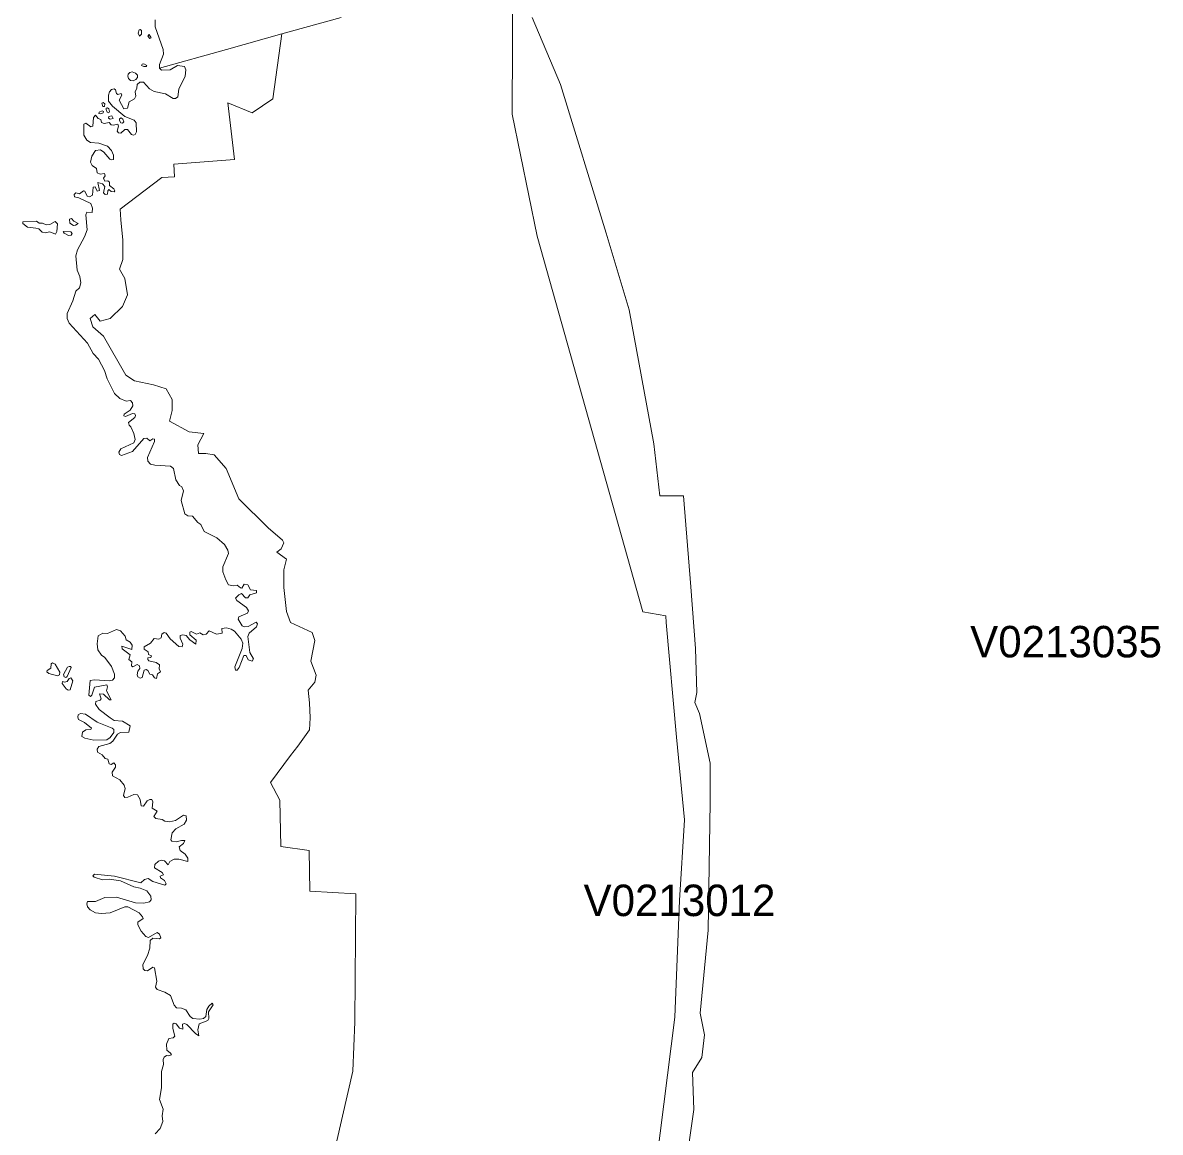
# Model space of a CAD drawing. Extents: x 369010 to 735936, y 6377141 to 6616555.
# Drawn here: x 527771 to 531387, y 6441803 to 6445328 of the extents above; entities that cross this region are included whole.
import ezdxf
from ezdxf.enums import TextEntityAlignment as Align

# ---------------------------------------------------------------- set-up
doc = ezdxf.new("R2010")
doc.units = 0
doc.header["$LTSCALE"] = 40
doc.layers.add('3', color=7, linetype='Continuous', lineweight=13)
doc.layers.add('4', color=7, linetype='Continuous')

msp = doc.modelspace()

# ---------------------------------------------------------------- linework, layer by layer
at = {"layer": '3'}
for points in [[(529874.63, 6442794.93), (529848.81, 6443058.58), (529816.7, 6443423.02), (529815.38, 6443443.88), (529742.56, 6443456.78), (529406.58, 6444650.4), (529326.81, 6445037.68), (529328.47, 6445481.73)], [(529328.47, 6445481.73), (529326.81, 6445037.68), (529406.58, 6444650.4), (529742.56, 6443456.78), (529815.38, 6443443.88), (529816.7, 6443423.02), (529848.81, 6443058.58), (529874.63, 6442794.93), (529858.58, 6442539.56), (529843.52, 6442168.67), (529645.74, 6440601.34)], [(528783.13, 6445345.35), (528594.79, 6445292.72), (528566.49, 6445087), (528500.12, 6445041.98), (528422.99, 6445074.09), (528444.51, 6444894.02), (528251.7, 6444878.96), (528254.01, 6444839.24), (528213.3, 6444837.09), (528080.57, 6444736.3), (528082.72, 6444702.04), (528089.17, 6444637.66), (528089.17, 6444575.59), (528078.42, 6444545.47), (528095.63, 6444515.51), (528104.23, 6444464.04), (528088.01, 6444426.64), (528049.45, 6444388.08), (528017.34, 6444379.64), (528000.13, 6444400.99), (527985.24, 6444388.08), (527993.68, 6444362.42), (528027.94, 6444332.47), (528098.61, 6444208.01), (528126.58, 6444190.96), (528186.49, 6444178.05), (528227.2, 6444165.14), (528246.4, 6444130.88), (528246.4, 6444096.62), (528237.8, 6444062.36), (528300.02, 6444027.94), (528347.03, 6444023.64), (528327.83, 6443987.23), (528329.98, 6443959.42), (528353.48, 6443959.42), (528379.14, 6443955.12), (528417.7, 6443912.25), (528458.41, 6443815.76), (528551.43, 6443722.92), (528596.44, 6443684.35), (528600.58, 6443675.75), (528592.14, 6443656.38), (528579.23, 6443645.79), (528609.19, 6443624.27), (528600.58, 6443590.02), (528600.58, 6443534.24), (528609.19, 6443457.12), (528622.1, 6443422.86), (528690.61, 6443390.58), (528699.22, 6443364.93), (528686.64, 6443299.72), (528703.85, 6443254.7), (528699.55, 6443233.35), (528678.04, 6443207.54), (528682.34, 6443166.82), (528684.49, 6443119.65), (528682.34, 6443081.09), (528645.93, 6443029.62), (528622.43, 6442999.66), (528558.21, 6442913.93), (528588.17, 6442858.16), (528591.97, 6442710.69), (528682.01, 6442697.95), (528684.16, 6442569.19), (528829.64, 6442560.75), (528827.16, 6442153.44), (528820.87, 6441997.04), (528664.13, 6441318.47)], [(528191.95, 6445338.07), (528192.61, 6445315.06), (528217.11, 6445242.9), (528218.27, 6445229), (528205.69, 6445196.07), (528205.69, 6445184.48), (528419.02, 6445243.73), (528594.79, 6445292.72), (528783.13, 6445345.35)], [(529389.87, 6445344.85), (529479.9, 6445132.68), (529625.55, 6444660), (529698.37, 6444415.71), (529776.98, 6443990.04), (529796.18, 6443825.03), (529871.15, 6443825.03), (529894.82, 6443535.56), (529909.05, 6443339.61), (529913.36, 6443200.25), (529906.9, 6443168.15), (529921.8, 6443133.72), (529956.06, 6442975.17), (529956.06, 6442850.87), (529949.77, 6442444.56), (529924.12, 6442180.91), (529938.02, 6442112.56), (529929.41, 6442039.74), (529899.46, 6441992.57), (529903.76, 6441874.73), (529865.2, 6441600.33)], [(529865.2, 6441600.33), (529903.76, 6441874.73), (529899.46, 6441992.57), (529929.41, 6442039.74), (529938.02, 6442112.56), (529924.12, 6442180.91), (529949.77, 6442444.56), (529956.06, 6442850.87), (529956.06, 6442975.17), (529921.8, 6443133.72), (529906.9, 6443168.15), (529913.36, 6443200.25), (529909.05, 6443339.61), (529894.82, 6443535.56), (529871.15, 6443825.03), (529796.18, 6443825.03), (529776.98, 6443990.04), (529698.37, 6444415.71), (529625.55, 6444660), (529479.9, 6445132.68), (529389.87, 6445344.85)], [(528594.79, 6445292.72), (528419.02, 6445243.73), (528205.69, 6445184.48), (528211.98, 6445177.2), (528239.95, 6445178.52), (528262.79, 6445192.43), (528285.13, 6445189.12), (528289.1, 6445179.02), (528287.12, 6445158.66), (528267.59, 6445117.29), (528264.11, 6445092.63), (528256.5, 6445087.66), (528249.71, 6445088.16), (528225.38, 6445102.06), (528188.48, 6445110.34), (528174.57, 6445118.28), (528155.04, 6445139.96), (528143.62, 6445139.96), (528134.52, 6445132.35), (528133.53, 6445120.43), (528128.56, 6445108.68), (528130.38, 6445094.61), (528126.91, 6445086.34), (528109.2, 6445076.57), (528104.56, 6445057.37), (528092.48, 6445055.06), (528077.42, 6445082.86), (528086.52, 6445098.09), (528084.37, 6445104.05), (528073.95, 6445100.57), (528069.15, 6445103.05), (528066.33, 6445115.63), (528062.2, 6445118.44), (528053.42, 6445116.29), (528047.13, 6445108.35), (528043.99, 6445098.25), (528043.99, 6445079.06), (528056.57, 6445063.33), (528095.46, 6445030.56), (528125.42, 6445019.14), (528131.38, 6445010.54), (528133.2, 6444981.57), (528128.89, 6444973.46), (528123.1, 6444970.82), (528116.81, 6444973.46), (528103.9, 6444989.52), (528095.63, 6444989.19), (528083.05, 6444977.44), (528075.27, 6444979.09), (528071.46, 6444984.06), (528075.77, 6444999.28), (528072.95, 6445006.56), (528058.72, 6445002.43), (528052.43, 6445003.92), (528045.81, 6445011.53), (528029.76, 6445008.72), (528021.81, 6445011.86), (528019, 6445020.96), (528010.89, 6445024.44), (528001.95, 6445035.2), (527996.33, 6445027.42), (527993.51, 6444999.61), (527987.22, 6444997.63), (527972, 6445009.05), (527965.04, 6445006.23), (527965.71, 6444971.15), (527975.14, 6444955.09), (527986.89, 6444947.48), (528012.71, 6444945.33), (528040.18, 6444936.56), (528053.42, 6444922.32), (528059.71, 6444907.76), (528060.04, 6444893.86), (528054.42, 6444892.37), (528048.13, 6444894.85), (528028.43, 6444917.19), (528018.17, 6444924.47), (528002.95, 6444922.32), (527990.37, 6444904.61), (527986.23, 6444885.75), (527991.36, 6444874.66), (528005.76, 6444864.89), (528007.74, 6444851.32), (528017.51, 6444846.85), (528030.75, 6444849.34), (528033.56, 6444842.05), (528027.94, 6444834.27), (528031.74, 6444824.51), (528041.84, 6444826), (528046.47, 6444821.86), (528046.8, 6444810.94), (528060.38, 6444800.84), (528063.85, 6444794.22), (528061.7, 6444791.41), (528052.43, 6444792.57), (528044.98, 6444798.19), (528041.51, 6444794.55), (528040.18, 6444783.8), (528033.56, 6444782.14), (528027.94, 6444788.43)], [(528664.13, 6441318.47), (528820.87, 6441997.04), (528827.16, 6442153.44), (528829.64, 6442560.75), (528684.16, 6442569.19), (528682.01, 6442697.95), (528591.97, 6442710.69), (528588.17, 6442858.16), (528558.21, 6442913.93), (528622.43, 6442999.66), (528645.93, 6443029.62), (528682.34, 6443081.09), (528684.49, 6443119.65), (528682.34, 6443166.82), (528678.04, 6443207.54), (528699.55, 6443233.35), (528703.85, 6443254.7), (528686.64, 6443299.72), (528699.22, 6443364.93), (528690.61, 6443390.58), (528622.1, 6443422.86), (528609.19, 6443457.12), (528600.58, 6443534.24), (528600.58, 6443590.02), (528609.19, 6443624.27), (528579.23, 6443645.79), (528592.14, 6443656.38), (528600.58, 6443675.75), (528596.44, 6443684.35), (528551.43, 6443722.92), (528458.41, 6443815.76), (528417.7, 6443912.25), (528379.14, 6443955.12), (528353.48, 6443959.42), (528329.98, 6443959.42), (528327.83, 6443987.23), (528347.03, 6444023.64), (528300.02, 6444027.94), (528237.8, 6444062.36), (528246.4, 6444096.62), (528246.4, 6444130.88), (528227.2, 6444165.14), (528186.49, 6444178.05), (528126.58, 6444190.96), (528098.61, 6444208.01), (528027.94, 6444332.47), (527993.68, 6444362.42), (527985.24, 6444388.08), (528000.13, 6444400.99), (528017.34, 6444379.64), (528049.45, 6444388.08), (528088.01, 6444426.64), (528104.23, 6444464.04), (528095.63, 6444515.51), (528078.42, 6444545.47), (528089.17, 6444575.59), (528089.17, 6444637.66), (528082.72, 6444702.04), (528080.57, 6444736.3), (528213.3, 6444837.09), (528254.01, 6444839.24), (528251.7, 6444878.96), (528444.51, 6444894.02), (528422.99, 6445074.09), (528500.12, 6445041.98), (528566.49, 6445087), (528594.79, 6445292.72)], [(528027.94, 6444788.43), (528031.74, 6444808.12), (528024.46, 6444816.9), (528009.57, 6444820.7), (528014.7, 6444795.05), (528008.08, 6444793.56), (528001.12, 6444806.8), (527994.84, 6444806.14), (527992.85, 6444780.65), (527983.42, 6444775.52), (527975.8, 6444777.84), (527968.85, 6444793.23), (527963.89, 6444794.55), (527951.47, 6444784.62), (527939.89, 6444788.1), (527934.76, 6444782.47), (527936.08, 6444774.86), (527949.98, 6444772.38), (527987.55, 6444753.51), (527992.52, 6444739.28), (527991.36, 6444725.37), (527975.14, 6444726.03), (527971.5, 6444718.09), (527976.13, 6444670.76), (527967.36, 6444648.08), (527944.85, 6444607.04), (527939.89, 6444587.84), (527944.36, 6444541.99), (527953.13, 6444522.47), (527955.45, 6444501.45), (527951.31, 6444486.22), (527939.72, 6444475.13), (527930.62, 6444444.35), (527911.92, 6444404.46), (527911.92, 6444389.07), (527919.2, 6444374.17), (527977.13, 6444310.12), (527994.84, 6444277.02), (528011.55, 6444259.31), (528030.75, 6444223.73), (528039.52, 6444197.25), (528062.53, 6444150.25), (528079.9, 6444133.86), (528100.1, 6444126.25), (528113.67, 6444128.07), (528119.96, 6444120.79), (528120.62, 6444110.53), (528112.84, 6444096.95), (528093.48, 6444084.54), (528092.65, 6444079.58), (528097.94, 6444077.59), (528119.63, 6444087.02), (528127.9, 6444085.2), (528129.72, 6444079.91), (528127.57, 6444073.45), (528107.71, 6444057.73), (528109.03, 6444049.62), (528114.66, 6444044.16), (528124.76, 6444023.31), (528128.23, 6444004.44), (528124.76, 6443993.35), (528083.05, 6443974.81), (528077.09, 6443963.72), (528078.75, 6443956.11), (528084.7, 6443953.3), (528119.63, 6443965.88), (528156.37, 6444007.25), (528165.8, 6444007.91), (528174.9, 6443999.97), (528184.67, 6444006.59), (528189.8, 6444005.43), (528189.8, 6443998.15), (528167.62, 6443946.35), (528168.61, 6443934.76), (528177.39, 6443926.15), (528191.29, 6443922.35), (528241.11, 6443919.2), (528250.54, 6443911.59), (528257.82, 6443876.01), (528269.57, 6443857.47), (528276.85, 6443853.33), (528282.15, 6443840.42), (528274.21, 6443809.8), (528285.96, 6443767.77), (528296.38, 6443761.81), (528310.95, 6443760.82), (528327.33, 6443740.62), (528337.76, 6443734), (528347.86, 6443711.33), (528388.24, 6443691.47), (528412.73, 6443669.95), (528423.16, 6443651.91), (528425.15, 6443641.65), (528407.11, 6443599.61), (528406.77, 6443583.89), (528416.21, 6443557.91), (528425.64, 6443542.52), (528440.54, 6443539.04), (528452.45, 6443541.52), (528462.88, 6443532.42)], [(528462.88, 6443532.42), (528468.01, 6443532.09), (528475.46, 6443544.34), (528486.22, 6443541.85), (528494.82, 6443526.79), (528514.35, 6443524.14), (528513.69, 6443517.19), (528493.5, 6443510.57), (528486.22, 6443500.81), (528478.93, 6443500.81), (528466.36, 6443514.38), (528458.25, 6443510.9), (528447.49, 6443499.98), (528451.96, 6443492.04), (528482.74, 6443470.19), (528488.86, 6443459.6), (528485.89, 6443452.32), (528457.92, 6443440.57), (528455.93, 6443433.28), (528468.67, 6443411.6), (528475.46, 6443408.46), (528487.54, 6443409.95), (528512.7, 6443423.85), (528517.5, 6443418.55), (528514.35, 6443408.79), (528490.69, 6443388.27), (528486.88, 6443378.5), (528492.84, 6443326.7), (528504.26, 6443307.5), (528500.78, 6443299.56), (528487.87, 6443303.69), (528480.92, 6443317.6), (528473.97, 6443317.6), (528458.58, 6443279.7), (528452.45, 6443270.92), (528447.49, 6443270.92), (528445.83, 6443281.85), (528468.34, 6443339.61), (528470.49, 6443356.32), (528465.69, 6443369.07), (528444.01, 6443394.56), (528433.26, 6443401.84), (528419.02, 6443405.64), (528404.29, 6443403), (528405.12, 6443388.93), (528386.91, 6443385.95), (528364.24, 6443396.04), (528353.81, 6443385.12), (528344.88, 6443383.47), (528333.95, 6443389.42), (528323.2, 6443385.95), (528306.81, 6443393.56), (528302.01, 6443392.07), (528302.34, 6443383.47), (528322.53, 6443366.42), (528321.87, 6443354.17), (528302.01, 6443367.41), (528290.43, 6443381.65), (528280.33, 6443383.8), (528271.72, 6443381.32), (528272.05, 6443372.38), (528280, 6443353.51), (528278.01, 6443345.07), (528267.09, 6443346.23), (528239.95, 6443370.23), (528226.87, 6443388.27), (528220.25, 6443390.42), (528213.14, 6443385.95), (528211.48, 6443373.7), (528203.54, 6443369.56), (528188.48, 6443371.22), (528177.06, 6443356.99), (528157.53, 6443345.4), (528157.53, 6443337.46), (528170.1, 6443328.85), (528171.43, 6443321.07), (528180.2, 6443316.6), (528178.38, 6443311.8), (528168.95, 6443309.98), (528168.28, 6443304.69), (528172.42, 6443300.22), (528194.76, 6443295.42), (528205.52, 6443288.14), (528204.53, 6443274.9), (528208.67, 6443265.79), (528199.89, 6443259.84), (528196.09, 6443244.61), (528190.3, 6443246.26), (528183.68, 6443256.69), (528175.23, 6443258.18), (528169.28, 6443270.26), (528163.82, 6443272.74), (528157.19, 6443270.59), (528150.57, 6443248.08), (528143.95, 6443245.93), (528136.67, 6443249.74), (528134.52, 6443256.03), (528136.67, 6443267.78), (528143.62, 6443276.55), (528142.47, 6443285.32)], [(528142.47, 6443285.32), (528134.52, 6443288.8), (528121.61, 6443281.85), (528117.14, 6443284.5), (528118.14, 6443297.74), (528108.7, 6443305.18), (528112.18, 6443319.75), (528086.86, 6443339.28), (528085.86, 6443347.55), (528117.47, 6443337.13), (528118.8, 6443350.37), (528112.51, 6443359.8), (528100.43, 6443367.41), (528096.62, 6443379.16), (528082.22, 6443395.55), (528069.48, 6443400.51), (528040.51, 6443387.6), (528025.95, 6443388.27), (528010.89, 6443380.65), (528007.41, 6443354.5), (528009.57, 6443335.8), (528021.32, 6443318.75), (528032.24, 6443311.8), (528053.42, 6443282.18), (528062.86, 6443258.18), (528062.53, 6443246.26), (528056.9, 6443239.64), (528045.81, 6443237.49), (527999.14, 6443240.64), (527985.57, 6443238.32), (527981.76, 6443191.98), (527986.23, 6443187.34), (527991.03, 6443191.65), (527999.8, 6443216.64), (528038.86, 6443224.42), (528040.85, 6443218.13), (528037.04, 6443205.22), (528052.1, 6443176.92), (528046.47, 6443176.59), (528027.61, 6443195.12), (528015.52, 6443195.79), (528020.32, 6443180.39), (528017.51, 6443175.92), (528003.61, 6443171.46), (528002.61, 6443162.68), (528013.7, 6443146.3), (528048.79, 6443119.16), (528061.37, 6443111.21), (528088.18, 6443108.73), (528112.18, 6443093.83), (528108.54, 6443074.31), (528082.22, 6443072.98), (528071.96, 6443067.35), (528058.06, 6443045.67), (528048.29, 6443038.39), (528012.88, 6443028.63), (528007.25, 6443020.02), (528008.57, 6443010.26), (528023.63, 6443001.48), (528032.74, 6442990.39), (528042, 6442988.08), (528046.31, 6442973.02), (528052.27, 6442971.2), (528060.21, 6442976.49), (528065.84, 6442970.53), (528066.17, 6442963.25), (528055.74, 6442946.54), (528056.07, 6442935.78), (528079.74, 6442922.21), (528093.97, 6442905.16), (528096.45, 6442894.73), (528091.82, 6442872.39), (528095.63, 6442866.93), (528104.73, 6442867.26), (528123.93, 6442875.87), (528135.68, 6442874.87), (528144.12, 6442860.14), (528147.6, 6442840.45), (528154.88, 6442838.63), (528166.79, 6442856.01), (528175.07, 6442860.31), (528182.02, 6442859.81), (528184.83, 6442852.2), (528182.35, 6442833), (528198.07, 6442822.57), (528188.31, 6442805.86), (528194.27, 6442800.06), (528214.13, 6442796.59), (528223.07, 6442791.29), (528237.46, 6442789.31), (528256.5, 6442793.78), (528281.98, 6442809.83), (528291.09, 6442808.01), (528292.08, 6442794.11), (528284.14, 6442781.86), (528257.32, 6442766.96), (528246.07, 6442754.39), (528241.93, 6442732.21), (528245.41, 6442727.91), (528258.65, 6442725.26)], [(529645.74, 6440601.34), (529843.52, 6442168.67), (529858.58, 6442539.56), (529874.63, 6442794.93)], [(528258.65, 6442725.26), (528275.36, 6442730.06), (528286.12, 6442729.39), (528282.65, 6442720.62), (528268.08, 6442709.87), (528271.23, 6442698.28), (528287.28, 6442686.2), (528296.22, 6442673.95), (528296.22, 6442662.86), (528267.09, 6442670.81), (528252.03, 6442670.48), (528238.79, 6442663.19), (528233.16, 6442652.44), (528221.41, 6442665.01), (528210.98, 6442667.66), (528202.54, 6442664.52), (528190.79, 6442653.76), (528190.46, 6442643), (528214.79, 6442627.78), (528218.93, 6442621.16), (528208.5, 6442616.19), (528209.16, 6442610.73), (528222.07, 6442602.29), (528227.04, 6442591.53), (528222.73, 6442587.72), (528184.5, 6442599.47), (528170.27, 6442608.91), (528157.69, 6442605.76), (528146.93, 6442595.01), (528062.69, 6442616.52), (527999.3, 6442622.81), (527994.01, 6442617.18), (527998.64, 6442613.05), (528024.63, 6442605.1), (528046.64, 6442606.76), (528081.73, 6442601.29), (528124.26, 6442582.43), (528144.62, 6442578.62), (528165.8, 6442569.52), (528178.71, 6442552.47), (528179.37, 6442541.71), (528174.57, 6442535.09), (528155.71, 6442530.29), (528129.72, 6442531.62), (528069.48, 6442549.33), (528032.24, 6442548.66), (528002.78, 6442536.09), (527977.29, 6442535.42), (527974.81, 6442528.47), (527977.29, 6442519.04), (527985.07, 6442509.94), (528002.78, 6442500.34), (528021.15, 6442497.52), (528049.12, 6442500.34), (528095.63, 6442519.37), (528105.72, 6442519.04), (528140.98, 6442500.01), (528152.06, 6442487.1), (528153.88, 6442482.13), (528137.5, 6442470.05), (528136.84, 6442461.94), (528147.26, 6442441.75), (528162.82, 6442424.7), (528170.93, 6442421.89), (528198.41, 6442437.61), (528205.36, 6442431.65), (528210.32, 6442420.9), (528205.36, 6442417.42), (528184.5, 6442419.07), (528176.39, 6442411.79), (528174.74, 6442387.13), (528167.46, 6442364.79), (528152.4, 6442335.33), (528153.55, 6442322.09), (528159.35, 6442316.46), (528167.79, 6442315.47), (528185.17, 6442326.89), (528190.13, 6442324.74), (528197.74, 6442283.03), (528193.61, 6442263.17), (528198.74, 6442255.89), (528223.07, 6442247.61), (528240.94, 6442236.69), (528252.36, 6442206.9), (528259.64, 6442198.46), (528275.7, 6442197.46), (528289.93, 6442191.51), (528303.83, 6442170.65), (528311.94, 6442164.03), (528333.79, 6442162.21), (528345.37, 6442164.36), (528353.32, 6442169.99), (528356.46, 6442193.16), (528363.08, 6442203.75), (528373.51, 6442212.69), (528375.99, 6442207.56), (528361.59, 6442185.55), (528363.08, 6442164.03), (528359.61, 6442157.74), (528332.46, 6442146.66)], [(528332.46, 6442146.66), (528327.5, 6442128.45), (528331.31, 6442108.59), (528319.89, 6442116.37), (528292.41, 6442145.17), (528285.13, 6442148.31), (528278.51, 6442145.99), (528279.83, 6442130.6), (528269.74, 6442133.75), (528259.31, 6442147.32), (528252.36, 6442149.63), (528248.22, 6442145.83), (528248.22, 6442131.93), (528254.18, 6442107.93), (528248.88, 6442103.13), (528235.97, 6442100.31), (528228.03, 6442082.11), (528229.35, 6442063.41), (528241.27, 6442054.3), (528243.92, 6442048.35), (528235.64, 6442045.04), (528228.03, 6442046.69), (528220.75, 6442041.39), (528217.6, 6442033.45), (528218.93, 6442018.06), (528212.64, 6441995.88), (528212.64, 6441943.58), (528206.35, 6441906.84), (528217.6, 6441875.73), (528214.46, 6441854.87), (528216.45, 6441836.83), (528208.17, 6441814.49), (528192.12, 6441798.1)]]:
    msp.add_lwpolyline(points, dxfattribs=at)
for points in [[(528144.95, 6445306.95), (528141.14, 6445305.96), (528137.67, 6445294.87), (528142.13, 6445285.77), (528148.42, 6445291.73), (528149.09, 6445303.64)], [(528175.57, 6445277.83), (528179.54, 6445280.14), (528172.75, 6445291.4), (528168.61, 6445285.44)], [(528155.71, 6445197.72), (528151.07, 6445197.06), (528149.09, 6445192.59), (528155.71, 6445189.12), (528163.65, 6445189.12), (528165.64, 6445192.43)], [(528121.94, 6445143.44), (528131.05, 6445147.57), (528136.01, 6445154.19), (528136.01, 6445162.14), (528129.39, 6445168.43), (528119.29, 6445171.9), (528111.52, 6445170.25), (528106.05, 6445165.28), (528105.72, 6445158.83), (528107.05, 6445151.38), (528114, 6445145.09)], [(528023.63, 6445048.44), (528013.87, 6445044.13), (528013.54, 6445040.33), (528019.5, 6445038.67), (528027.11, 6445042.15), (528028.27, 6445045.95)], [(528026.78, 6445075.25), (528022.64, 6445072.43), (528025.78, 6445062.67), (528030.92, 6445062.67), (528031.74, 6445070.95)], [(528044.98, 6445042.15), (528047.3, 6445046.62), (528045.31, 6445055.06), (528040.68, 6445058.2), (528036.87, 6445056.71), (528036.54, 6445052.24), (528040.02, 6445044.13)], [(528054.58, 6445032.71), (528045.31, 6445030.56), (528043.49, 6445025.43), (528048.79, 6445021.96), (528058.55, 6445024.44)], [(528088.01, 6445009.05), (528092.15, 6445013.85), (528089.17, 6445021.63), (528083.55, 6445026.09), (528079.08, 6445023.28), (528078.58, 6445017.82), (528082.88, 6445010.87)], [(527874.68, 6444697.07), (527857.63, 6444687.8), (527845.72, 6444685.98), (527834.3, 6444691.61), (527823.87, 6444691.61), (527815.43, 6444698.23), (527771.24, 6444696.08), (527771.24, 6444690.29), (527786.13, 6444678.7), (527812.62, 6444675.89), (527822.71, 6444673.07), (527832.81, 6444662.65), (527842.24, 6444660.66), (527857.14, 6444663.81), (527875.67, 6444656.03), (527879.48, 6444664.8), (527881.3, 6444689.13)], [(527932.28, 6444684.33), (527938.9, 6444684.99), (527947.17, 6444690.95), (527933.93, 6444697.57), (527926.32, 6444706.17), (527919.7, 6444704.19), (527920.36, 6444691.94)], [(527916.22, 6444651.89), (527925.32, 6444653.71), (527928.14, 6444658.18), (527924.17, 6444663.47), (527900.17, 6444664.8), (527902.65, 6444660)], [(527881.3, 6443253.21), (527887.59, 6443256.03), (527888.58, 6443264.3), (527874.02, 6443290.45), (527865.58, 6443293.93), (527861.77, 6443291.12), (527860.78, 6443277.21), (527848.86, 6443270.26), (527848.2, 6443265.79), (527854.16, 6443260.83)], [(527918.87, 6443283.17), (527913.24, 6443280.69), (527901.16, 6443257.35), (527902.48, 6443249.41), (527908.11, 6443247.59), (527912.58, 6443250.73), (527924.83, 6443279.03), (527922.68, 6443283.17)], [(527924.5, 6443246.26), (527918.54, 6443244.44), (527911.92, 6443235.51), (527903.48, 6443233.35), (527898.02, 6443235.51), (527896.86, 6443228.22), (527908.77, 6443211.51), (527915.39, 6443207.7), (527921.68, 6443209.03), (527929.96, 6443237.16)], [(527996.66, 6443048.98), (528038.86, 6443049.98), (528048.96, 6443056.93), (528060.38, 6443072.98), (528060.71, 6443082.25), (528055.91, 6443086.55), (528008.08, 6443106.25), (527970.18, 6443131.4), (527955.28, 6443133.06), (527947.83, 6443128.59), (527946.18, 6443121.31), (527948.66, 6443114.03), (527967.03, 6443104.92), (527989.37, 6443086.22), (527987.55, 6443082.75), (527971.66, 6443080.93), (527961.57, 6443073.97), (527959.42, 6443060.4), (527968.19, 6443055.11)]]:
    msp.add_lwpolyline(points, close=True, dxfattribs=at)

# ---------------------------------------------------------------- texts
at = {"layer": '4'}
for s, p in [('V0213035', (531087.27, 6443311.66)), ('V0213012', (529858.57, 6442489.56))]:
    msp.add_text(s, height=100, dxfattribs=at).set_placement(p, align=Align.CENTER)

doc.saveas('drawing.dxf')
